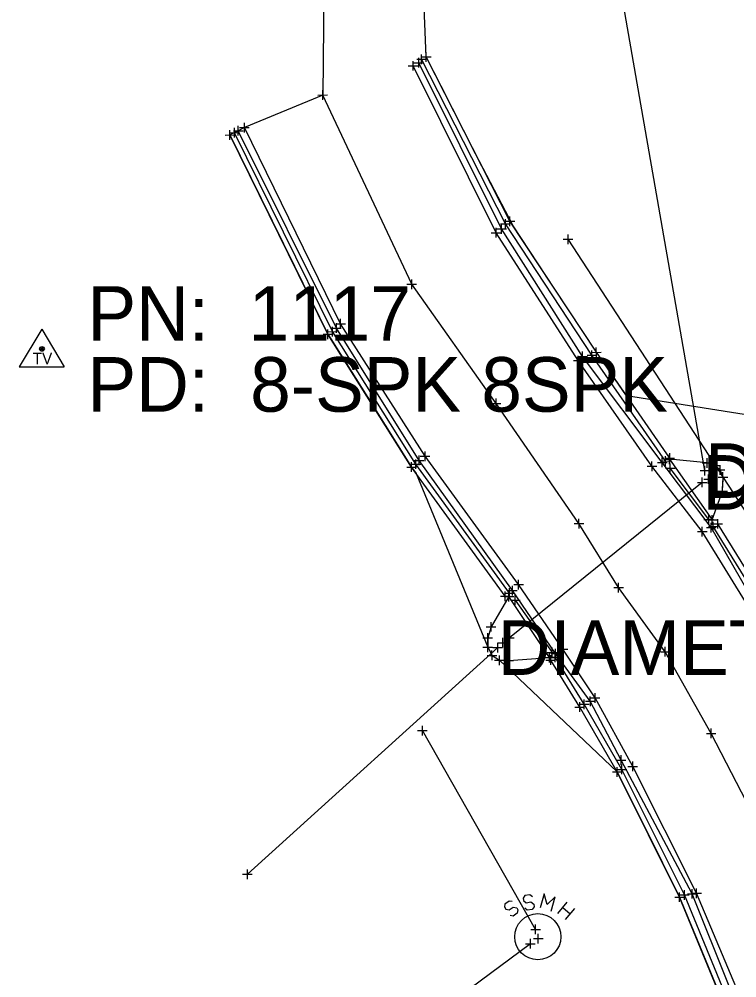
# Model space of a CAD drawing. Extents: x -1 to 1157254, y -1 to 2021979.
# Drawn here: x 1147468.6 to 1147563.3, y 2017704.4 to 2017830.8 of the extents above; entities that cross this region are included whole.
import ezdxf

# ---------------------------------------------------------------- set-up
doc = ezdxf.new("R2010")
doc.units = 0
for name, color, linetype in [('S_BREAKLINE', 7, 'Continuous'), ('S_BUILDING_ANNOT', 7, 'Continuous'), ('S_CAL_CORNER_ANNOT', 7, 'Continuous'), ('S_CONTOUR_MINOR', 7, 'Continuous'), ('S_CTL_TABLE', 7, 'Continuous'), ('S_DITCHLINE', 7, 'Continuous'), ('S_EDGE_BITUMINOUS_ANNOT', 7, 'Continuous'), ('S_EDGE_CONCRETE', 7, 'Continuous'), ('S_EDGE_CONCRETE_ANNOT', 7, 'Continuous'), ('S_EDGE_PAVEMENT', 7, 'Continuous'), ('S_ELECTRIC_UTILITIES', 7, 'Continuous'), ('S_GAS_PUMP_ISLAND_ANNOT', 7, 'Continuous'), ('S_GAS_UTILITIES_ANNOT', 7, 'Continuous')]:
    doc.layers.add(name, color=color, linetype=linetype)

msp = doc.modelspace()

# ---------------------------------------------------------------- linework, layer by layer
at = {"layer": 'S_BREAKLINE'}
for p, q in [((1147471.63, 2017789.94), (1147468.62, 2017784.99)), ((1147471.63, 2017789.94), (1147474.57, 2017784.99)), ((1147468.62, 2017784.99), (1147474.57, 2017784.99))]:
    msp.add_line(p, q, dxfattribs=at)
for radius in [0.311, 0.183, 0.103]:
    msp.add_circle((1147471.63, 2017787.33), radius, dxfattribs=at)
at = {"layer": 'S_BUILDING_ANNOT'}
for p, q in [((1147521.71, 2017825.87), (1147522.98, 2017825.87)), ((1147521.72, 2017824.92), (1147521.72, 2017826.19)), ((1147522.34, 2017825.23), (1147522.34, 2017826.5)), ((1147522.34, 2017825.87), (1147522.34, 2017825.87)), ((1147519.96, 2017824.69), (1147521.23, 2017824.69)), ((1147520.6, 2017824.05), (1147520.59, 2017825.32)), ((1147520.59, 2017824.69), (1147520.59, 2017824.69)), ((1147521.08, 2017825.55), (1147522.35, 2017825.55)), ((1147521.72, 2017825.55), (1147521.72, 2017825.55)), ((1147508.04, 2017820.83), (1147509.31, 2017820.84)), ((1147508.67, 2017820.2), (1147508.67, 2017821.47)), ((1147508.67, 2017820.83), (1147508.67, 2017820.83)), ((1147498.34, 2017815.91), (1147498.34, 2017817.18)), ((1147495.78, 2017815.55), (1147497.05, 2017815.56)), ((1147496.4, 2017815.86), (1147497.68, 2017815.87)), ((1147496.41, 2017814.92), (1147496.41, 2017816.19)), ((1147496.41, 2017815.56), (1147496.41, 2017815.56)), ((1147497.04, 2017815.23), (1147497.04, 2017816.5)), ((1147497.04, 2017815.86), (1147497.04, 2017815.86)), ((1147497.7, 2017816.54), (1147498.98, 2017816.55)), ((1147498.34, 2017816.55), (1147498.34, 2017816.55)), ((1147532.74, 2017804.18), (1147534.01, 2017804.18)), ((1147532.77, 2017803.19), (1147532.77, 2017804.47)), ((1147533.38, 2017803.55), (1147533.38, 2017804.82)), ((1147533.38, 2017804.18), (1147533.38, 2017804.18)), ((1147531.55, 2017802.02), (1147531.55, 2017803.29)), ((1147532.14, 2017803.83), (1147533.41, 2017803.83)), ((1147532.77, 2017803.83), (1147532.77, 2017803.83)), ((1147530.92, 2017802.65), (1147532.19, 2017802.65)), ((1147531.55, 2017802.65), (1147531.55, 2017802.65)), ((1147540.4, 2017801.8), (1147541.68, 2017801.8)), ((1147541.04, 2017801.16), (1147541.04, 2017802.43)), ((1147541.04, 2017801.8), (1147541.04, 2017801.8)), ((1147519.78, 2017795.87), (1147521.05, 2017795.87)), ((1147520.41, 2017795.23), (1147520.41, 2017796.5)), ((1147520.41, 2017795.87), (1147520.41, 2017795.87)), ((1147510.4, 2017790.65), (1147511.67, 2017790.65)), ((1147511.03, 2017790.02), (1147511.03, 2017791.29)), ((1147511.03, 2017790.65), (1147511.03, 2017790.65)), ((1147508.72, 2017789.26), (1147509.99, 2017789.26)), ((1147509.33, 2017789.6), (1147510.6, 2017789.61)), ((1147509.36, 2017788.63), (1147509.36, 2017789.9)), ((1147509.36, 2017789.26), (1147509.36, 2017789.26)), ((1147509.97, 2017788.97), (1147509.97, 2017790.24)), ((1147509.97, 2017789.61), (1147509.97, 2017789.61)), ((1147543.56, 2017786.49), (1147544.83, 2017786.49)), ((1147544.14, 2017786.88), (1147545.41, 2017786.89)), ((1147544.2, 2017785.86), (1147544.19, 2017787.13)), ((1147544.2, 2017786.49), (1147544.2, 2017786.49)), ((1147544.78, 2017786.25), (1147544.77, 2017787.52)), ((1147544.78, 2017786.89), (1147544.78, 2017786.89)), ((1147541.75, 2017785.79), (1147543.02, 2017785.79)), ((1147542.38, 2017785.15), (1147542.38, 2017786.42)), ((1147542.38, 2017785.79), (1147542.38, 2017785.79)), ((1147530.9, 2017780.14), (1147532.18, 2017780.14)), ((1147531.54, 2017779.5), (1147531.54, 2017780.77)), ((1147531.54, 2017780.14), (1147531.54, 2017780.14)), ((1147522.19, 2017772.53), (1147522.18, 2017773.8)), ((1147520.98, 2017771.49), (1147520.97, 2017772.76)), ((1147521.55, 2017773.17), (1147522.82, 2017773.17)), ((1147522.18, 2017773.17), (1147522.18, 2017773.17)), ((1147553.25, 2017772.54), (1147554.52, 2017772.55)), ((1147553.8, 2017772.76), (1147555.07, 2017772.77)), ((1147553.83, 2017772.94), (1147555.1, 2017772.94)), ((1147553.89, 2017771.91), (1147553.89, 2017773.18)), ((1147553.89, 2017772.54), (1147553.89, 2017772.54)), ((1147554.44, 2017772.13), (1147554.43, 2017773.4)), ((1147554.43, 2017772.77), (1147554.43, 2017772.77)), ((1147554.46, 2017772.31), (1147554.46, 2017773.58)), ((1147554.46, 2017772.94), (1147554.46, 2017772.94)), ((1147559.39, 2017771.65), (1147559.39, 2017772.92)), ((1147560.33, 2017771.31), (1147560.33, 2017772.58)), ((1147519.76, 2017771.74), (1147521.03, 2017771.74)), ((1147520.34, 2017772.13), (1147521.61, 2017772.13)), ((1147520.4, 2017771.1), (1147520.39, 2017772.37)), ((1147520.39, 2017771.74), (1147520.39, 2017771.74)), ((1147520.97, 2017772.13), (1147520.97, 2017772.13)), ((1147551.49, 2017771.85), (1147552.76, 2017771.85)), ((1147552.13, 2017771.21), (1147552.12, 2017772.48)), ((1147552.12, 2017771.85), (1147552.12, 2017771.85)), ((1147558.46, 2017771.28), (1147559.73, 2017771.28)), ((1147558.46, 2017771.28), (1147559.73, 2017771.28)), ((1147558.75, 2017772.29), (1147560.03, 2017772.29)), ((1147559.1, 2017770.64), (1147559.1, 2017771.91)), ((1147559.1, 2017770.64), (1147559.1, 2017771.91)), ((1147559.1, 2017771.28), (1147559.1, 2017771.28)), ((1147559.1, 2017771.28), (1147559.1, 2017771.28)), ((1147559.39, 2017772.29), (1147559.39, 2017772.29)), ((1147559.69, 2017771.94), (1147560.97, 2017771.95)), ((1147560.33, 2017771.95), (1147560.33, 2017771.95)), ((1147560.48, 2017771.36), (1147561.75, 2017771.36)), ((1147561.12, 2017770.72), (1147561.12, 2017772)), ((1147561.12, 2017771.36), (1147561.12, 2017771.36)), ((1147558.75, 2017769.08), (1147558.75, 2017770.35)), ((1147558.75, 2017769.08), (1147558.75, 2017770.35)), ((1147558.95, 2017770.14), (1147560.22, 2017770.15)), ((1147558.95, 2017770.14), (1147560.22, 2017770.15)), ((1147559.59, 2017769.51), (1147559.59, 2017770.78)), ((1147559.59, 2017769.51), (1147559.59, 2017770.78)), ((1147559.59, 2017770.15), (1147559.59, 2017770.15)), ((1147559.59, 2017770.15), (1147559.59, 2017770.15)), ((1147560.85, 2017770.41), (1147562.12, 2017770.41)), ((1147561.49, 2017769.78), (1147561.48, 2017771.05)), ((1147561.49, 2017770.41), (1147561.49, 2017770.41)), ((1147558.11, 2017769.71), (1147559.38, 2017769.72)), ((1147558.11, 2017769.71), (1147559.38, 2017769.72)), ((1147558.75, 2017769.72), (1147558.75, 2017769.72)), ((1147558.75, 2017769.72), (1147558.75, 2017769.72)), ((1147561.44, 2017767.93), (1147561.44, 2017769.2)), ((1147560.8, 2017768.56), (1147562.07, 2017768.56)), ((1147561.44, 2017768.56), (1147561.44, 2017768.56)), ((1147560.08, 2017764.14), (1147560.07, 2017765.41)), ((1147541.85, 2017764.28), (1147543.12, 2017764.29)), ((1147542.49, 2017763.65), (1147542.48, 2017764.92)), ((1147542.48, 2017764.29), (1147542.48, 2017764.29)), ((1147558.75, 2017762.59), (1147558.75, 2017763.87)), ((1147559.44, 2017764.77), (1147560.71, 2017764.77)), ((1147559.56, 2017763.88), (1147560.83, 2017763.89)), ((1147560.08, 2017764.77), (1147560.08, 2017764.77)), ((1147560.15, 2017764.25), (1147561.42, 2017764.25)), ((1147560.19, 2017763.25), (1147560.19, 2017764.52)), ((1147560.19, 2017763.88), (1147560.19, 2017763.88)), ((1147560.79, 2017763.62), (1147560.79, 2017764.89)), ((1147560.79, 2017764.25), (1147560.79, 2017764.25)), ((1147558.11, 2017763.23), (1147559.38, 2017763.23)), ((1147558.75, 2017763.23), (1147558.75, 2017763.23)), ((1147533.89, 2017756.23), (1147535.16, 2017756.24)), ((1147534.52, 2017755.6), (1147534.52, 2017756.87)), ((1147534.52, 2017756.24), (1147534.52, 2017756.24)), ((1147547.72, 2017755.2), (1147547.72, 2017756.48)), ((1147532.69, 2017755.11), (1147533.96, 2017755.11)), ((1147532.76, 2017754.06), (1147532.76, 2017755.34)), ((1147533.24, 2017754.02), (1147533.24, 2017755.29)), ((1147533.33, 2017754.47), (1147533.33, 2017755.75)), ((1147533.33, 2017755.11), (1147533.33, 2017755.11)), ((1147547.08, 2017755.84), (1147548.35, 2017755.84)), ((1147547.72, 2017755.84), (1147547.72, 2017755.84)), ((1147532.13, 2017754.7), (1147533.4, 2017754.7)), ((1147532.6, 2017754.65), (1147533.87, 2017754.66)), ((1147532.76, 2017754.7), (1147532.76, 2017754.7)), ((1147533.24, 2017754.65), (1147533.24, 2017754.65)), ((1147530.88, 2017750.03), (1147530.88, 2017751.3)), ((1147530.24, 2017750.67), (1147531.51, 2017750.67)), ((1147530.44, 2017748.56), (1147530.44, 2017749.83)), ((1147530.88, 2017750.67), (1147530.88, 2017750.67)), ((1147533.3, 2017748.57), (1147533.3, 2017749.84)), ((1147533.3, 2017748.57), (1147533.3, 2017749.84)), ((1147529.8, 2017749.19), (1147531.08, 2017749.2)), ((1147530.44, 2017749.2), (1147530.44, 2017749.2)), ((1147530.44, 2017747.32), (1147530.44, 2017748.59)), ((1147531.76, 2017747.29), (1147531.76, 2017748.56)), ((1147531.76, 2017747.29), (1147531.76, 2017748.56)), ((1147531.79, 2017748.57), (1147533.06, 2017748.57)), ((1147531.79, 2017748.57), (1147533.06, 2017748.57)), ((1147532.42, 2017747.93), (1147532.42, 2017749.21)), ((1147532.42, 2017747.93), (1147532.42, 2017749.21)), ((1147532.42, 2017748.57), (1147532.42, 2017748.57)), ((1147532.42, 2017748.57), (1147532.42, 2017748.57)), ((1147532.67, 2017749.2), (1147533.94, 2017749.21)), ((1147532.67, 2017749.2), (1147533.94, 2017749.21)), ((1147533.3, 2017749.2), (1147533.3, 2017749.2)), ((1147533.3, 2017749.2), (1147533.3, 2017749.2)), ((1147529.81, 2017747.96), (1147531.08, 2017747.96)), ((1147530.44, 2017747.96), (1147530.44, 2017747.96)), ((1147531.01, 2017746.25), (1147531, 2017747.52)), ((1147531.12, 2017747.92), (1147532.39, 2017747.93)), ((1147531.12, 2017747.92), (1147532.39, 2017747.93)), ((1147531.76, 2017747.92), (1147531.76, 2017747.92)), ((1147531.76, 2017747.92), (1147531.76, 2017747.92)), ((1147538.61, 2017745.97), (1147538.61, 2017747.24)), ((1147539.35, 2017746.01), (1147539.35, 2017747.28)), ((1147539.72, 2017747.71), (1147541, 2017747.71)), ((1147540.36, 2017747.07), (1147540.36, 2017748.35)), ((1147540.36, 2017747.71), (1147540.36, 2017747.71)), ((1147553.22, 2017747.38), (1147554.49, 2017747.38)), ((1147553.86, 2017746.74), (1147553.86, 2017748.02)), ((1147553.86, 2017747.38), (1147553.86, 2017747.38)), ((1147530.37, 2017746.88), (1147531.64, 2017746.88)), ((1147531.01, 2017746.88), (1147531.01, 2017746.88)), ((1147531.35, 2017746.25), (1147532.62, 2017746.25)), ((1147531.99, 2017745.61), (1147531.98, 2017746.89)), ((1147531.98, 2017746.25), (1147531.98, 2017746.25)), ((1147532.58, 2017746.21), (1147533.85, 2017746.21)), ((1147533.21, 2017745.57), (1147533.21, 2017746.84)), ((1147533.21, 2017746.21), (1147533.21, 2017746.21)), ((1147537.97, 2017746.61), (1147539.25, 2017746.61)), ((1147538.12, 2017746.28), (1147539.39, 2017746.28)), ((1147538.61, 2017746.61), (1147538.61, 2017746.61)), ((1147538.71, 2017746.65), (1147539.99, 2017746.65)), ((1147538.76, 2017745.64), (1147538.75, 2017746.91)), ((1147538.76, 2017746.28), (1147538.76, 2017746.28)), ((1147539.35, 2017746.65), (1147539.35, 2017746.65)), ((1147543.19, 2017739.8), (1147543.19, 2017741.07)), ((1147543.96, 2017741.29), (1147545.23, 2017741.29)), ((1147544.6, 2017740.65), (1147544.6, 2017741.92)), ((1147544.6, 2017741.29), (1147544.6, 2017741.29)), ((1147541.95, 2017740.08), (1147543.23, 2017740.08)), ((1147542.56, 2017740.44), (1147543.83, 2017740.44)), ((1147542.59, 2017739.44), (1147542.59, 2017740.72)), ((1147542.59, 2017740.08), (1147542.59, 2017740.08)), ((1147543.19, 2017740.44), (1147543.19, 2017740.44)), ((1147521.83, 2017736.34), (1147521.83, 2017737.61)), ((1147559.93, 2017735.97), (1147559.93, 2017737.24)), ((1147521.19, 2017736.97), (1147522.46, 2017736.98)), ((1147521.83, 2017736.98), (1147521.83, 2017736.98)), ((1147559.29, 2017736.61), (1147560.56, 2017736.61)), ((1147559.93, 2017736.61), (1147559.93, 2017736.61)), ((1147547.53, 2017730.89), (1147547.53, 2017732.16)), ((1147548.15, 2017731.22), (1147548.14, 2017732.49)), ((1147548.95, 2017732.25), (1147550.22, 2017732.25)), ((1147549.59, 2017731.61), (1147549.58, 2017732.88)), ((1147549.59, 2017732.25), (1147549.59, 2017732.25)), ((1147546.89, 2017731.52), (1147548.17, 2017731.53)), ((1147547.51, 2017731.85), (1147548.78, 2017731.86)), ((1147547.53, 2017731.52), (1147547.53, 2017731.52)), ((1147548.15, 2017731.86), (1147548.15, 2017731.86)), ((1147498.74, 2017717.39), (1147498.74, 2017718.66)), ((1147498.1, 2017718.03), (1147499.38, 2017718.03)), ((1147498.74, 2017718.03), (1147498.74, 2017718.03)), ((1147555.77, 2017714.36), (1147555.77, 2017715.63)), ((1147556.41, 2017714.65), (1147556.4, 2017715.92)), ((1147558, 2017714.87), (1147557.99, 2017716.14)), ((1147555.13, 2017715), (1147556.4, 2017715)), ((1147555.77, 2017715.29), (1147557.04, 2017715.29)), ((1147555.77, 2017715), (1147555.77, 2017715)), ((1147556.41, 2017715.29), (1147556.41, 2017715.29)), ((1147557.36, 2017715.51), (1147558.63, 2017715.51)), ((1147558, 2017715.51), (1147558, 2017715.51)), ((1147536.14, 2017710.73), (1147537.41, 2017710.74)), ((1147536.77, 2017710.1), (1147536.77, 2017711.37)), ((1147536.77, 2017710.74), (1147536.77, 2017710.74)), ((1147536.08, 2017708.21), (1147536.08, 2017709.48)), ((1147536.48, 2017709.53), (1147537.75, 2017709.53)), ((1147537.12, 2017708.89), (1147537.12, 2017710.17)), ((1147537.12, 2017709.53), (1147537.12, 2017709.53)), ((1147535.45, 2017708.85), (1147536.72, 2017708.85)), ((1147536.08, 2017708.85), (1147536.08, 2017708.85))]:
    msp.add_line(p, q, dxfattribs=at)
at = {"layer": 'S_CAL_CORNER_ANNOT'}
msp.add_lwpolyline([(1147686.53, 2017549.95), (1147678.98, 2017554.07), (1147666.43, 2017562.89), (1147655.25, 2017577.04), (1147639.52, 2017597.78), (1147629.19, 2017616.52), (1147616.6, 2017650.56), (1147601.87, 2017690.64), (1147582.69, 2017737.92), (1147541.04, 2017801.8)], dxfattribs=at)
at = {"layer": 'S_CONTOUR_MINOR'}
for p, q in [((1147533.26, 2017714.47), (1147532.72, 2017714.09)), ((1147533.69, 2017714.4), (1147533.26, 2017714.47)), ((1147532.72, 2017714.09), (1147532.64, 2017713.7)), ((1147532.64, 2017713.7), (1147532.84, 2017713.43)), ((1147532.84, 2017713.43), (1147533.26, 2017713.31)), ((1147533.26, 2017713.31), (1147533.81, 2017713.66)), ((1147533.81, 2017713.66), (1147534.27, 2017713.58)), ((1147534.27, 2017713.58), (1147534.43, 2017713.31)), ((1147534.43, 2017713.31), (1147534.35, 2017712.88)), ((1147539.69, 2017712.85), (1147540.93, 2017714.32)), ((1147540.35, 2017713.62), (1147541.32, 2017712.81)), ((1147541.9, 2017713.5), (1147540.66, 2017712.03)), ((1147533.81, 2017712.5), (1147533.42, 2017712.58)), ((1147534.35, 2017712.88), (1147533.81, 2017712.5))]:
    msp.add_line(p, q, dxfattribs=at)
for points in [[(1147536.77, 2017710.74), (1147521.83, 2017736.98)], [(1147536.36, 2017715.02), (1147536.01, 2017715.29), (1147535.36, 2017715.21), (1147535.12, 2017714.86), (1147535.16, 2017714.55), (1147535.51, 2017714.24), (1147536.13, 2017714.36), (1147536.52, 2017714.05), (1147536.56, 2017713.74), (1147536.29, 2017713.35), (1147535.67, 2017713.27), (1147535.32, 2017713.54)], [(1147538.8, 2017713.16), (1147539.35, 2017715.02), (1147538.3, 2017714.01), (1147537.91, 2017715.44), (1147537.37, 2017713.58)], [(1147536.08, 2017708.85), (1147506.81, 2017687.12)]]:
    msp.add_lwpolyline(points, dxfattribs=at)
msp.add_circle((1147537.05, 2017709.78), 3.05, dxfattribs=at)
at = {"layer": 'S_CTL_TABLE'}
for p, q in [((1147521.34, 2017824.47), (1147521.34, 2017825.74)), ((1147520.7, 2017825.1), (1147521.98, 2017825.1)), ((1147521.34, 2017825.1), (1147521.34, 2017825.1)), ((1147496.89, 2017816.12), (1147498.16, 2017816.13)), ((1147497.52, 2017815.49), (1147497.52, 2017816.76)), ((1147497.52, 2017816.13), (1147497.52, 2017816.13)), ((1147531.62, 2017803.17), (1147532.9, 2017803.18)), ((1147532.26, 2017802.54), (1147532.26, 2017803.81)), ((1147532.26, 2017803.17), (1147532.26, 2017803.17)), ((1147510.47, 2017789.46), (1147510.47, 2017790.73)), ((1147509.84, 2017790.09), (1147511.11, 2017790.09)), ((1147510.47, 2017790.09), (1147510.47, 2017790.09)), ((1147542.97, 2017785.71), (1147542.97, 2017786.99)), ((1147542.34, 2017786.35), (1147543.61, 2017786.35)), ((1147542.97, 2017786.35), (1147542.97, 2017786.35)), ((1147520.75, 2017772.62), (1147522.03, 2017772.63)), ((1147521.39, 2017771.99), (1147521.39, 2017773.26)), ((1147521.39, 2017772.62), (1147521.39, 2017772.62)), ((1147553.48, 2017771.72), (1147553.48, 2017773)), ((1147552.84, 2017772.36), (1147554.12, 2017772.36)), ((1147553.48, 2017772.36), (1147553.48, 2017772.36)), ((1147553.89, 2017771.59), (1147555.16, 2017771.59)), ((1147554.53, 2017770.96), (1147554.53, 2017772.23)), ((1147554.53, 2017771.59), (1147554.53, 2017771.59)), ((1147559.61, 2017764.19), (1147559.61, 2017765.47)), ((1147558.98, 2017764.83), (1147560.25, 2017764.83)), ((1147559.29, 2017763.75), (1147560.56, 2017763.75)), ((1147559.61, 2017764.83), (1147559.61, 2017764.83)), ((1147559.92, 2017763.12), (1147559.92, 2017764.39)), ((1147559.92, 2017763.75), (1147559.92, 2017763.75)), ((1147533.08, 2017755.44), (1147534.35, 2017755.44)), ((1147533.72, 2017754.8), (1147533.71, 2017756.08)), ((1147533.71, 2017755.44), (1147533.71, 2017755.44)), ((1147533.44, 2017754.18), (1147534.71, 2017754.19)), ((1147534.07, 2017753.55), (1147534.07, 2017754.82)), ((1147534.07, 2017754.18), (1147534.07, 2017754.18)), ((1147538.3, 2017747.29), (1147539.57, 2017747.29)), ((1147538.93, 2017746.65), (1147538.93, 2017747.93)), ((1147538.93, 2017747.29), (1147538.93, 2017747.29)), ((1147539.39, 2017746.51), (1147539.39, 2017747.78)), ((1147538.76, 2017747.14), (1147540.03, 2017747.14)), ((1147539.39, 2017747.14), (1147539.39, 2017747.14)), ((1147543.99, 2017740.21), (1147543.98, 2017741.49)), ((1147543.35, 2017740.85), (1147544.62, 2017740.85)), ((1147543.98, 2017740.85), (1147543.98, 2017740.85)), ((1147548.04, 2017732.45), (1147548.03, 2017733.72)), ((1147547.4, 2017733.08), (1147548.67, 2017733.08)), ((1147548.04, 2017733.08), (1147548.04, 2017733.08)), ((1147557.43, 2017714.8), (1147557.42, 2017716.07)), ((1147556.79, 2017715.44), (1147558.06, 2017715.44)), ((1147557.42, 2017715.44), (1147557.42, 2017715.44))]:
    msp.add_line(p, q, dxfattribs=at)
at = {"layer": 'S_DITCHLINE'}
for points in [[(1147559.1, 2017771.28), (1147514.85, 2018024.64)], [(1147558.75, 2017769.72), (1147533.3, 2017749.2)], [(1147531.76, 2017747.92), (1147498.74, 2017718.03)]]:
    msp.add_lwpolyline(points, dxfattribs=at)
at = {"layer": 'S_EDGE_BITUMINOUS_ANNOT'}
for points in [[(1147616.54, 2017637.84), (1147611.77, 2017649.85), (1147600.96, 2017675.72), (1147590.74, 2017700.52), (1147580.34, 2017725.88), (1147572.78, 2017741.39), (1147565.8, 2017753.51), (1147559.92, 2017763.75), (1147553.48, 2017772.36), (1147542.97, 2017786.35), (1147532.26, 2017803.17), (1147521.34, 2017825.1)], [(1147592.81, 2017628.92), (1147586.11, 2017644.52), (1147577.99, 2017664.58), (1147567.19, 2017691.08), (1147557.42, 2017715.44), (1147548.04, 2017733.08), (1147543.98, 2017740.85), (1147539.39, 2017747.14), (1147533.71, 2017755.44), (1147521.39, 2017772.62), (1147510.47, 2017790.09), (1147497.52, 2017816.13)], [(1147559.61, 2017764.83), (1147554.53, 2017771.59)], [(1147534.07, 2017754.18), (1147538.93, 2017747.29)]]:
    msp.add_lwpolyline(points, dxfattribs=at)
at = {"layer": 'S_EDGE_CONCRETE'}
for points in [[(1147616.01, 2017637.59), (1147610.69, 2017649.94), (1147600.3, 2017674.86), (1147590.04, 2017700.1), (1147579.11, 2017725.94), (1147571.8, 2017741.06), (1147565.14, 2017752.84), (1147558.75, 2017763.23), (1147552.12, 2017771.85), (1147542.38, 2017785.79), (1147531.55, 2017802.65), (1147520.59, 2017824.69)], [(1147593.66, 2017629.22), (1147586.95, 2017645.23), (1147579.08, 2017665.12), (1147568.13, 2017691.44), (1147558, 2017715.51), (1147549.59, 2017732.25), (1147544.6, 2017741.29), (1147540.36, 2017747.71), (1147534.52, 2017756.24), (1147522.18, 2017773.17), (1147511.03, 2017790.65), (1147498.34, 2017816.55)]]:
    msp.add_lwpolyline(points, dxfattribs=at)
at = {"layer": 'S_EDGE_CONCRETE_ANNOT'}
msp.add_lwpolyline([(1147604.15, 2017632.74), (1147598.94, 2017645.64), (1147589.22, 2017669.55), (1147578.53, 2017696.48), (1147568.64, 2017719.76), (1147559.93, 2017736.61), (1147553.86, 2017747.38), (1147547.72, 2017755.84), (1147542.48, 2017764.29), (1147531.54, 2017780.14), (1147520.41, 2017795.87), (1147508.67, 2017820.83)], dxfattribs=at)
at = {"layer": 'S_EDGE_PAVEMENT'}
for points in [[(1147554.46, 2017772.94), (1147544.78, 2017786.89), (1147533.38, 2017804.18), (1147522.34, 2017825.87)], [(1147553.89, 2017772.54), (1147544.2, 2017786.49), (1147532.77, 2017803.83), (1147521.72, 2017825.55)], [(1147532.76, 2017754.7), (1147520.39, 2017771.74), (1147509.36, 2017789.26), (1147496.41, 2017815.56)], [(1147533.33, 2017755.11), (1147520.97, 2017772.13), (1147509.97, 2017789.61), (1147497.04, 2017815.86)], [(1147617.03, 2017638.07), (1147615.75, 2017641.22), (1147612.12, 2017650.14), (1147601.48, 2017676.2), (1147591.25, 2017701.05), (1147581.33, 2017725.39), (1147573.19, 2017741.68), (1147566.35, 2017753.95), (1147560.19, 2017763.88)], [(1147617.68, 2017638.33), (1147616.4, 2017641.48), (1147612.77, 2017650.4), (1147602.13, 2017676.46), (1147591.89, 2017701.32), (1147581.97, 2017725.67), (1147573.81, 2017742.01), (1147566.95, 2017754.3), (1147560.79, 2017764.25)], [(1147577.07, 2017663.99), (1147565.7, 2017690.85), (1147555.77, 2017715), (1147547.53, 2017731.52), (1147542.59, 2017740.08), (1147538.76, 2017746.28)], [(1147577.71, 2017664.26), (1147566.34, 2017691.12), (1147556.41, 2017715.29), (1147548.15, 2017731.86), (1147543.19, 2017740.44), (1147539.35, 2017746.65)]]:
    msp.add_lwpolyline(points, dxfattribs=at)
at = {"layer": 'S_ELECTRIC_UTILITIES'}
for points in [[(1147560.08, 2017764.77), (1147561.44, 2017768.56), (1147561.49, 2017770.41), (1147561.12, 2017771.36), (1147560.33, 2017771.95), (1147559.39, 2017772.29), (1147554.43, 2017772.77)], [(1147533.24, 2017754.65), (1147530.88, 2017750.67), (1147530.44, 2017749.2), (1147530.44, 2017747.96), (1147531.01, 2017746.88), (1147531.98, 2017746.25), (1147533.21, 2017746.21), (1147538.61, 2017746.61)]]:
    msp.add_lwpolyline(points, close=True, dxfattribs=at)
at = {"layer": 'S_GAS_PUMP_ISLAND_ANNOT'}
for points in [[(1147650.16, 2017782.6), (1147626.42, 2017776.19), (1147596.69, 2017773.55), (1147548.76, 2017781.15), (1147544.78, 2017786.89), (1147539.28, 2017795.23), (1147533.78, 2017803.57), (1147528.84, 2017813.09), (1147524.31, 2017822), (1147522.34, 2017825.87), (1147514.42, 2018022.9)], [(1147510.61, 2018021.32), (1147508.67, 2017820.83), (1147498.34, 2017816.55), (1147497.52, 2017816.13), (1147496.41, 2017815.56), (1147500.53, 2017807.2), (1147504.94, 2017798.23), (1147509.36, 2017789.26), (1147509.74, 2017788.66), (1147515.07, 2017780.2), (1147520.39, 2017771.74), (1147521.02, 2017770.88), (1147530.44, 2017747.96), (1147531.01, 2017746.88), (1147531.98, 2017746.25), (1147547.53, 2017731.52), (1147551.31, 2017723.95), (1147555.77, 2017715), (1147558.09, 2017709.35), (1147561.89, 2017700.1)]]:
    msp.add_lwpolyline(points, dxfattribs=at)

# ---------------------------------------------------------------- texts
at = {"layer": 'S_BREAKLINE'}
msp.add_text('TV', height=1.499, dxfattribs=at).set_placement((1147470.42, 2017785.32))
at = {"layer": 'S_BUILDING_ANNOT'}
for s, p in [('DIAMETER?18"', (1147559.1, 2017767.68)), ('DIAMETER?18"', (1147558.75, 2017766.12)), ('DIAMETER?14"', (1147531.76, 2017744.32))]:
    msp.add_text(s, height=7.2, dxfattribs=at).set_placement(p)
at = {"layer": 'S_GAS_UTILITIES_ANNOT'}
for s, p in [('PN: ', (1147477.63, 2017788.41)), ('1117', (1147498.89, 2017788.41)), ('PD: ', (1147477.63, 2017779.05)), ('8-SPK 8SPK', (1147499.1, 2017779.05))]:
    msp.add_text(s, height=7.2, dxfattribs=at).set_placement(p)

doc.saveas('drawing.dxf')
